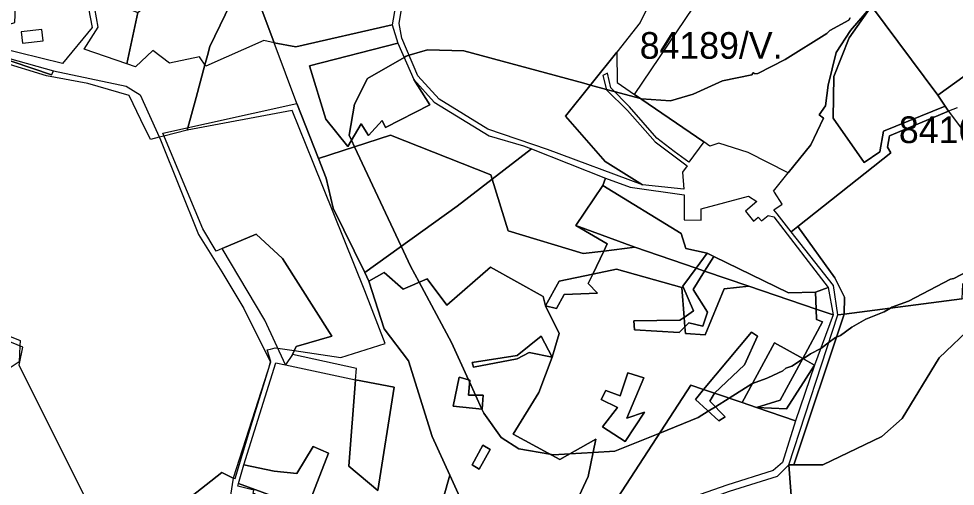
# Model space of a CAD drawing. Extents: x -477304 to -465429, y -1159113 to -1149210.
# Drawn here: x -472912 to -472386, y -1156987 to -1156724 of the extents above; entities that cross this region are included whole.
import ezdxf

# ---------------------------------------------------------------- set-up
doc = ezdxf.new("R2010")
doc.units = 0
for name, color, linetype in [('BPEJ_s', 7, 'Continuous'), ('orna_s', 7, 'Continuous'), ('PUPFL_s', 7, 'Continuous'), ('trav_porost_s', 7, 'Continuous'), ('zahrada_s', 7, 'Continuous')]:
    doc.layers.add(name, color=color, linetype=linetype)

msp = doc.modelspace()

# ---------------------------------------------------------------- linework, layer by layer
at = {"layer": 'BPEJ_s'}
for points in [[(-472784.87, -1156698.32), (-472804.84, -1156739.84), (-472806.23, -1156744.99), (-472807.65, -1156750.24), (-472812.58, -1156768.56), (-472817.17, -1156785.59), (-472817.57, -1156787.06)], [(-472806.23, -1156744.99), (-472804.84, -1156739.84), (-472784.87, -1156698.32)], [(-472611.59, -1156969.59), (-472613.63, -1156969.24), (-472631.18, -1156966.21), (-472640.98, -1156959.79), (-472650.78, -1156946.27), (-472651.36, -1156945.01), (-472651.82, -1156944.01), (-472655.44, -1156936.09), (-472658.72, -1156928.92), (-472659.4, -1156927.43), (-472669.02, -1156906.41), (-472687.14, -1156872.57), (-472692, -1156863.5), (-472697.25, -1156852.26), (-472723.42, -1156796.34), (-472725.14, -1156792.66), (-472726.46, -1156789.84), (-472723.59, -1156772.44), (-472716.16, -1156757.92), (-472695.56, -1156746.01), (-472694.53, -1156745.42), (-472692.74, -1156744.87), (-472682.37, -1156741.7), (-472662.1, -1156742.37), (-472594.52, -1156760.62), (-472590.83, -1156761.62), (-472581.83, -1156764.06), (-472577.42, -1156765.25), (-472562.69, -1156769.24), (-472562.09, -1156769.4), (-472545.87, -1156770.42), (-472533.03, -1156766.7), (-472516.48, -1156759.27), (-472500, -1156755.83), (-472499.2, -1156754.5), (-472498.35, -1156755.35), (-472496.64, -1156755.14), (-472481.33, -1156747.27), (-472457.94, -1156732.59), (-472456.24, -1156730.89), (-472445.6, -1156725.15), (-472444.75, -1156723.87)], [(-472444.75, -1156723.87), (-472445.6, -1156725.15), (-472456.24, -1156730.89), (-472457.94, -1156732.59), (-472481.33, -1156747.27), (-472496.64, -1156755.14), (-472498.35, -1156755.35), (-472499.2, -1156754.5), (-472500, -1156755.83), (-472516.48, -1156759.27), (-472533.03, -1156766.7), (-472545.87, -1156770.42), (-472562.09, -1156769.4), (-472562.69, -1156769.24), (-472577.42, -1156765.25), (-472581.83, -1156764.06), (-472590.83, -1156761.62), (-472594.52, -1156760.62), (-472662.1, -1156742.37), (-472682.37, -1156741.7), (-472692.74, -1156744.87), (-472694.53, -1156745.42), (-472695.56, -1156746.01), (-472716.16, -1156757.92), (-472723.59, -1156772.44), (-472726.46, -1156789.84), (-472725.14, -1156792.66), (-472723.42, -1156796.34), (-472697.25, -1156852.26), (-472692, -1156863.5), (-472687.14, -1156872.57), (-472669.02, -1156906.41), (-472659.4, -1156927.43), (-472658.72, -1156928.92), (-472655.44, -1156936.09), (-472651.82, -1156944.01), (-472651.36, -1156945.01), (-472650.78, -1156946.27), (-472640.98, -1156959.79), (-472631.18, -1156966.21), (-472613.63, -1156969.24), (-472611.59, -1156969.59), (-472602.4, -1156969.05), (-472589.32, -1156968.28), (-472577.12, -1156967.56), (-472551.8, -1156957.36), (-472530.16, -1156948.64), (-472524.57, -1156945.12), (-472520.56, -1156942.6), (-472512.87, -1156937.77), (-472500, -1156929.67), (-472499.7, -1156929.55), (-472492.06, -1156926.69), (-472491.11, -1156926.34), (-472482.61, -1156922.3), (-472480.91, -1156920.81), (-472477.5, -1156919.75), (-472471.67, -1156915.82), (-472471.28, -1156915.56), (-472467.08, -1156912.73), (-472461.32, -1156909.73), (-472456.68, -1156906.29), (-472453.05, -1156903.58), (-472452.45, -1156903.35), (-472450.28, -1156902.52), (-472443.9, -1156897.84), (-472436.03, -1156893.38), (-472425.61, -1156889.12), (-472422.19, -1156887.07)], [(-472838.58, -1157011.51), (-472798.05, -1156979.63), (-472791.68, -1156982.66), (-472790.64, -1156983), (-472782.26, -1156955.5), (-472771.7, -1156920.84), (-472771.06, -1156918.7), (-472770.68, -1156917.46), (-472770.55, -1156917.05), (-472772.58, -1156910.63), (-472770.64, -1156910.13), (-472768.02, -1156909.45), (-472766.61, -1156909.65), (-472757.43, -1156911), (-472731.19, -1156914.85), (-472706.19, -1156907.08), (-472717.67, -1156877.35), (-472746.75, -1156805.25), (-472758.56, -1156775.99), (-472817.57, -1156787.06), (-472817.17, -1156785.59), (-472812.58, -1156768.56), (-472807.65, -1156750.24), (-472806.23, -1156744.99)], [(-472817.57, -1156787.06), (-472830.68, -1156790.32), (-472831.69, -1156790.57), (-472833.29, -1156790.96), (-472838.29, -1156792.21), (-472843.6, -1156781.15), (-472850.12, -1156767.55), (-472873.43, -1156760.79), (-472896.74, -1156756.4), (-472922.42, -1156748.63)], [(-472843.6, -1156781.15), (-472850.12, -1156767.55), (-472873.43, -1156760.79), (-472896.74, -1156756.4), (-472922.42, -1156748.63)], [(-472838.58, -1157011.51), (-472798.05, -1156979.63), (-472791.68, -1156982.66), (-472790.64, -1156983), (-472782.26, -1156955.5), (-472771.7, -1156920.84), (-472771.06, -1156918.7), (-472770.68, -1156917.46), (-472770.55, -1156917.05), (-472772.58, -1156910.63), (-472770.64, -1156910.13), (-472768.02, -1156909.45), (-472766.61, -1156909.65), (-472757.43, -1156911), (-472731.19, -1156914.85), (-472706.19, -1156907.08), (-472717.67, -1156877.35), (-472746.75, -1156805.25), (-472758.56, -1156775.99), (-472817.57, -1156787.06), (-472830.68, -1156790.32), (-472831.69, -1156790.57), (-472833.29, -1156790.96), (-472838.29, -1156792.21), (-472843.6, -1156781.15)], [(-472373.93, -1156863.81), (-472386.48, -1156870.41), (-472388.39, -1156870.83), (-472412, -1156883.17), (-472421.36, -1156886.57), (-472422.19, -1156887.07), (-472425.61, -1156889.12), (-472436.03, -1156893.38), (-472443.9, -1156897.84), (-472450.28, -1156902.52), (-472452.45, -1156903.35), (-472453.05, -1156903.58), (-472456.68, -1156906.29), (-472461.32, -1156909.73), (-472467.08, -1156912.73), (-472471.28, -1156915.56), (-472471.67, -1156915.82), (-472477.5, -1156919.75), (-472480.91, -1156920.81), (-472482.61, -1156922.3), (-472491.11, -1156926.34), (-472492.06, -1156926.69), (-472499.7, -1156929.55), (-472500, -1156929.67), (-472512.87, -1156937.77), (-472520.56, -1156942.6), (-472524.57, -1156945.12), (-472530.16, -1156948.64), (-472551.8, -1156957.36), (-472577.12, -1156967.56), (-472589.32, -1156968.28), (-472602.4, -1156969.05), (-472611.59, -1156969.59)], [(-472422.19, -1156887.07), (-472421.36, -1156886.57), (-472412, -1156883.17), (-472388.39, -1156870.83), (-472386.48, -1156870.41), (-472373.93, -1156863.81)], [(-472955, -1156887.92), (-472911.44, -1156905.22), (-472911.61, -1156908.32), (-472912.11, -1156917.39), (-472934.08, -1156931.92)], [(-472955, -1156887.92), (-472911.44, -1156905.22), (-472911.61, -1156908.32), (-472912.11, -1156917.39), (-472934.08, -1156931.92)]]:
    msp.add_lwpolyline(points, dxfattribs=at)
at = {"layer": 'orna_s'}
for points in [[(-472676.83, -1157027.33), (-472683, -1157027.41), (-472669.87, -1156981.12), (-472661.4, -1156999.7), (-472668.39, -1157027.23)], [(-472784.59, -1156995.13), (-472785.56, -1156999.27), (-472779.43, -1157000.71), (-472777.57, -1156992.83), (-472779.54, -1156992.37), (-472779.35, -1156991.58), (-472780.52, -1156991.31), (-472780.09, -1156989.46), (-472789.14, -1156987.32), (-472788.7, -1156985.79), (-472769.76, -1156992.64), (-472774.55, -1157004.99), (-472756.02, -1157009.32), (-472760.45, -1157028.62), (-472778.2, -1157028.9), (-472793.36, -1157024.15), (-472789.83, -1157020), (-472783.26, -1157020.66), (-472782.62, -1157014.29), (-472789.19, -1157013.63), (-472791.63, -1156997.94), (-472790.27, -1156992.12), (-472784.9, -1156993.31), (-472785.29, -1156994.97)]]:
    msp.add_lwpolyline(points, close=True, dxfattribs=at)
at = {"layer": 'PUPFL_s'}
for points in [[(-472937.78, -1156740.97), (-472893.83, -1156755.76), (-472892.8, -1156753.63), (-472851.96, -1156762.15), (-472844.11, -1156767.01), (-472832.61, -1156792.47), (-472811.13, -1156845.74), (-472798.15, -1156866.73), (-472785.71, -1156887.38), (-472770.64, -1156917.54), (-472791.68, -1156982.66), (-472798.05, -1156979.63), (-472838.58, -1157011.51)], [(-472753.14, -1157007.28), (-472738.09, -1156968.74), (-472746.73, -1156964.87), (-472755.96, -1156980.08), (-472768.75, -1156978.87), (-472785.66, -1156975.24), (-472767.7, -1156917.8), (-472762.36, -1156918.94), (-472722.89, -1156927.37), (-472726.76, -1156976.09), (-472710.31, -1156989.77), (-472701.18, -1156931.48), (-472722.89, -1156927.37), (-472722.38, -1156920.99), (-472758.42, -1156913.11), (-472756.36, -1156908.72), (-472736.28, -1156902.89), (-472763.9, -1156859.14), (-472778.84, -1156845.51), (-472797.85, -1156853.63), (-472801.19, -1156855.1), (-472808.74, -1156842.54), (-472831.35, -1156788.73), (-472755.86, -1156772), (-472743.69, -1156802.97), (-472739.38, -1156813.93), (-472735.43, -1156830.84), (-472717.75, -1156866.96), (-472715.43, -1156871.86), (-472706.85, -1156898.81), (-472693.11, -1156916.83), (-472679.8, -1156959.37), (-472669.87, -1156981.12), (-472683, -1157027.41)], [(-472661.4, -1156999.7), (-472669.87, -1156981.12), (-472679.8, -1156959.37), (-472693.11, -1156916.83), (-472706.85, -1156898.81), (-472715.43, -1156871.86), (-472706.78, -1156867.02), (-472696.04, -1156876.51), (-472682.72, -1156870.62), (-472671.49, -1156885.37), (-472647.02, -1156864.09), (-472617.48, -1156880.47), (-472616.12, -1156885.89), (-472608.39, -1156901.31), (-472612.42, -1156914.59), (-472618.53, -1156902.87), (-472632.02, -1156913.73), (-472657.25, -1156917.68), (-472656.6, -1156920.34), (-472632.01, -1156915.58), (-472625.27, -1156912.02), (-472612.42, -1156914.59), (-472619.78, -1156934.51), (-472634.24, -1156957.92), (-472608.12, -1156972.26), (-472587.78, -1156960.84), (-472592.11, -1156981.8), (-472613.67, -1157028.18)], [(-472870.08, -1157003.31), (-472912.09, -1156919.14), (-472910.06, -1156908.96), (-472985.26, -1156878.14)]]:
    msp.add_lwpolyline(points, dxfattribs=at)
for points in [[(-472937.78, -1156740.97), (-472892.8, -1156753.63), (-472893.83, -1156755.76)], [(-472717.75, -1156866.96), (-472735.43, -1156830.84), (-472739.38, -1156813.93), (-472743.69, -1156802.97), (-472703.3, -1156789.75), (-472646.75, -1156812.09), (-472646.02, -1156814.49), (-472665.8, -1156829.71)], [(-472706.78, -1156867.02), (-472715.43, -1156871.86), (-472717.75, -1156866.96), (-472665.8, -1156829.71), (-472646.02, -1156814.49), (-472637.12, -1156843.61), (-472594.91, -1156856.41), (-472583.36, -1156855), (-472589.5, -1156867.9), (-472608.5, -1156871.93), (-472616.12, -1156885.89), (-472617.48, -1156880.47), (-472647.02, -1156864.09), (-472671.49, -1156885.37), (-472682.72, -1156870.62), (-472696.04, -1156876.51)], [(-472758.42, -1156913.11), (-472762.36, -1156918.94), (-472773.83, -1156893.91), (-472797.85, -1156853.63), (-472778.84, -1156845.51), (-472763.9, -1156859.14), (-472736.28, -1156902.89), (-472756.36, -1156908.72)], [(-472476.37, -1156975.29), (-472460.19, -1156975.26), (-472426.99, -1156959.38), (-472415.58, -1156949.24), (-472394.67, -1156915.11), (-472375.46, -1156896.76), (-472369.2, -1156880.22), (-472357.97, -1156850.39), (-472351.8, -1156850.64), (-472270.77, -1156853.98), (-472230.8, -1156865.95), (-472215.62, -1156866.51), (-472221.16, -1156906.32), (-472251.67, -1156919.39), (-472287.03, -1156938.71), (-472307.14, -1156958.77), (-472336.68, -1156966.17), (-472382.8, -1156997.43), (-472414.59, -1157035.96), (-472473.75, -1157053.08), (-472475.82, -1157019.69), (-472479.18, -1156975.3)], [(-472583.36, -1156855), (-472565.83, -1156852.87), (-472531.4, -1156864.64), (-472538.92, -1156874.83), (-472532.92, -1156888.62), (-472538.15, -1156892.29), (-472539.42, -1156875.41), (-472576.23, -1156865.09), (-472589.5, -1156867.9)], [(-472537.75, -1156897.66), (-472538.15, -1156892.29), (-472532.92, -1156888.62), (-472538.92, -1156874.83), (-472531.4, -1156864.64), (-472526.61, -1156866.28), (-472533.1, -1156876.57), (-472524.98, -1156889.34), (-472527.61, -1156897.18), (-472535.45, -1156895.39)], [(-472537.46, -1156901.45), (-472537.75, -1156897.66), (-472535.45, -1156895.39), (-472527.61, -1156897.18), (-472524.98, -1156889.34), (-472533.1, -1156876.57), (-472526.61, -1156866.28), (-472501.7, -1156874.79), (-472515.56, -1156876.3), (-472526.3, -1156902.18)], [(-472375.46, -1156896.76), (-472394.67, -1156915.11), (-472415.58, -1156949.24), (-472426.99, -1156959.38), (-472460.19, -1156975.26), (-472476.37, -1156975.29), (-472448.15, -1156890.43), (-472382.04, -1156881.88), (-472370.59, -1156880.4), (-472369.2, -1156880.22)], [(-472479.18, -1156975.3), (-472451.66, -1156890.88), (-472448.15, -1156890.43), (-472476.37, -1156975.29)], [(-472632.01, -1156915.58), (-472656.6, -1156920.34), (-472657.25, -1156917.68), (-472632.02, -1156913.73), (-472618.53, -1156902.87), (-472612.42, -1156914.59), (-472625.27, -1156912.02)], [(-472722.89, -1156927.37), (-472701.18, -1156931.48), (-472710.31, -1156989.77), (-472726.76, -1156976.09)], [(-472651.75, -1156944.02), (-472668.09, -1156942.31), (-472664.65, -1156925.88), (-472658.59, -1156927.67), (-472659.47, -1156936.07), (-472651.1, -1156936.12)], [(-472668.09, -1156942.31), (-472651.75, -1156944.02), (-472651.1, -1156936.12), (-472659.47, -1156936.07), (-472658.59, -1156927.67), (-472664.65, -1156925.88)], [(-472647.3, -1156966.64), (-472653.37, -1156977.71), (-472657.41, -1156975.33), (-472651.27, -1156964.14)], [(-472653.37, -1156977.71), (-472647.3, -1156966.64), (-472651.27, -1156964.14), (-472657.41, -1156975.33)], [(-472707.28, -1157125.61), (-472723.28, -1157131.37), (-472760.71, -1157130.4), (-472753.24, -1157123.49), (-472750.8, -1157125.46), (-472716.75, -1157116.55), (-472705.79, -1157108.09), (-472683.02, -1157097.79), (-472646.35, -1157067.59), (-472593.93, -1157027.42), (-472543.78, -1157001.28), (-472512.56, -1156990.09), (-472485.63, -1156981.69), (-472479.18, -1156975.3), (-472475.82, -1157019.69), (-472473.75, -1157053.08), (-472499.35, -1157059.5), (-472542.32, -1157097.74), (-472575.02, -1157101.39), (-472662.17, -1157111.11), (-472693.12, -1157120.63)]]:
    msp.add_lwpolyline(points, close=True, dxfattribs=at)
at = {"layer": 'trav_porost_s'}
for points in [[(-472366.12, -1156746.03), (-472395.47, -1156767.24), (-472432.86, -1156717.23), (-472420.96, -1156712.01), (-472427.52, -1156703.76), (-472426.47, -1156689.61), (-472427.29, -1156674.6), (-472424.28, -1156665.71), (-472416.34, -1156648.59), (-472402.85, -1156601.83), (-472394.29, -1156598.74), (-472391.67, -1156597.79), (-472373.99, -1156587.03)], [(-472554.55, -1156709.55), (-472562.87, -1156726.46), (-472576.01, -1156743.14), (-472604.86, -1156779.11), (-472582.6, -1156804.65), (-472561.62, -1156817.71), (-472615, -1156797.87), (-472648.53, -1156786.33), (-472675.92, -1156769.57), (-472687.82, -1156756.48), (-472696.8, -1156735.28), (-472698.38, -1156726.95), (-472686.14, -1156653.06)], [(-472384.69, -1156774.37), (-472389.42, -1156776.33), (-472391.29, -1156773.52), (-472395.47, -1156767.24), (-472366.12, -1156746.03)], [(-472613.67, -1157028.18), (-472592.11, -1156981.8), (-472587.78, -1156960.84), (-472608.12, -1156972.26), (-472634.24, -1156957.92), (-472619.78, -1156934.51), (-472612.42, -1156914.59), (-472608.39, -1156901.31), (-472616.12, -1156885.89), (-472609.87, -1156887.35), (-472605.6, -1156879.37), (-472586.85, -1156878.75), (-472592.04, -1156873.23), (-472589.5, -1156867.9), (-472576.23, -1156865.09), (-472539.42, -1156875.41), (-472538.15, -1156892.29), (-472540.49, -1156893.94), (-472566.35, -1156894.33), (-472566.07, -1156899.31), (-472540.99, -1156900.88), (-472537.75, -1156897.66), (-472537.46, -1156901.45), (-472526.3, -1156902.18), (-472515.56, -1156876.3), (-472501.7, -1156874.79), (-472463.95, -1156887.61), (-472463.76, -1156893.52), (-472460.37, -1156894.86), (-472471.47, -1156915.45), (-472487.29, -1156906.69), (-472505.51, -1156940.26), (-472520.99, -1156935.02), (-472504.28, -1156918.96), (-472496.82, -1156902.94), (-472500.35, -1156900.61), (-472527.17, -1156932.93), (-472534.32, -1156930.51), (-472594.99, -1157023.68)]]:
    msp.add_lwpolyline(points, dxfattribs=at)
for points in [[(-472689.23, -1156652.78), (-472702.29, -1156727.7), (-472756.56, -1156740.03), (-472768.63, -1156737.77), (-472782.43, -1156701.13), (-472799.15, -1156681.92), (-472726.68, -1156628.91), (-472704.18, -1156635.8), (-472689.39, -1156649.79)], [(-472845.41, -1156720.87), (-472851.56, -1156749.67), (-472875.57, -1156741.37), (-472867.66, -1156728.95), (-472870.37, -1156713.03), (-472874.06, -1156713.38), (-472871.03, -1156729.26), (-472887.62, -1156749.47), (-472936.69, -1156737.51), (-472943.93, -1156733.17), (-472937.06, -1156732.32), (-472930.84, -1156731.55), (-472914.47, -1156726.41), (-472913.72, -1156709.21), (-472912.66, -1156684.85), (-472904.28, -1156683.04), (-472891.43, -1156706.53), (-472888.54, -1156711.81), (-472874.83, -1156710.56), (-472869.82, -1156710.1), (-472848.79, -1156719.38)], [(-472845.41, -1156720.87), (-472799.15, -1156681.92), (-472782.43, -1156701.13), (-472768.63, -1156737.77), (-472774.46, -1156736.54), (-472807.16, -1156750.98), (-472810.62, -1156745.76), (-472827.55, -1156749.32), (-472836.92, -1156742.16), (-472846.65, -1156751.28), (-472851.56, -1156749.67)], [(-472479.61, -1156811), (-472502.12, -1156799.6), (-472518.57, -1156794.35), (-472523.6, -1156796.04), (-472527.1, -1156793.63), (-472566.14, -1156766.88), (-472532.82, -1156717.86), (-472515.63, -1156695.03), (-472483.21, -1156694.68), (-472436.15, -1156714.29), (-472432.86, -1156717.23), (-472444.69, -1156730.83), (-472452.68, -1156743.3), (-472457.18, -1156761.73), (-472458.62, -1156773.31), (-472462.3, -1156778.28), (-472459.86, -1156780.26), (-472466.92, -1156795.2)], [(-472428.06, -1156799.22), (-472426.01, -1156787.57), (-472391.29, -1156773.52), (-472389.42, -1156776.33), (-472422.75, -1156790.15), (-472423.88, -1156796.63), (-472421.99, -1156799.75), (-472474.13, -1156841.1), (-472477.97, -1156844.13), (-472485.9, -1156834.06), (-472487.71, -1156831.76), (-472482.93, -1156828.68), (-472487.34, -1156821.85), (-472487.86, -1156821.27), (-472479.61, -1156811), (-472466.92, -1156795.2), (-472459.86, -1156780.26), (-472462.3, -1156778.28), (-472458.62, -1156773.31), (-472457.18, -1156761.73), (-472452.68, -1156743.3), (-472444.69, -1156730.83), (-472432.86, -1156717.23), (-472445.34, -1156735.08), (-472453.96, -1156756.86), (-472454.41, -1156780.18), (-472436.92, -1156805.09)], [(-472453.96, -1156756.86), (-472445.34, -1156735.08), (-472432.86, -1156717.23), (-472395.47, -1156767.24), (-472391.29, -1156773.52), (-472426.01, -1156787.57), (-472428.06, -1156799.22), (-472436.92, -1156805.09), (-472454.41, -1156780.18)], [(-472910.88, -1156731.62), (-472910.16, -1156738.03), (-472898.62, -1156736.73), (-472899.34, -1156730.32)], [(-472647.71, -1156790.18), (-472628.39, -1156795.71), (-472624, -1156797.56), (-472646.02, -1156814.49), (-472646.75, -1156812.09), (-472703.3, -1156789.75), (-472743.69, -1156802.97), (-472755.86, -1156772), (-472768.63, -1156737.77), (-472756.56, -1156740.03), (-472702.29, -1156727.7), (-472699.04, -1156738.07), (-472748.89, -1156750.88), (-472739.58, -1156780.71), (-472727.2, -1156796.24), (-472719.8, -1156783.38), (-472715.66, -1156789.92), (-472708.02, -1156781.45), (-472706, -1156785.51), (-472681.08, -1156772.77), (-472690.06, -1156758.54), (-472678.61, -1156771.32)], [(-472690.06, -1156758.54), (-472681.08, -1156772.77), (-472706, -1156785.51), (-472708.02, -1156781.45), (-472715.66, -1156789.92), (-472719.8, -1156783.38), (-472727.2, -1156796.24), (-472739.58, -1156780.71), (-472748.89, -1156750.88), (-472699.04, -1156738.07)], [(-472422.75, -1156790.15), (-472389.42, -1156776.33), (-472371.34, -1156800.62), (-472360.81, -1156829.71), (-472357.97, -1156850.39), (-472369.2, -1156880.22), (-472370.59, -1156880.4), (-472371.83, -1156862.42), (-472381.69, -1156873.58), (-472382.04, -1156881.88), (-472448.15, -1156890.43), (-472448, -1156880.91), (-472453.42, -1156870.14), (-472474.13, -1156841.1), (-472421.99, -1156799.75), (-472423.88, -1156796.63)], [(-472581.39, -1156850.87), (-472583.36, -1156855), (-472594.91, -1156856.41), (-472637.12, -1156843.61), (-472646.02, -1156814.49), (-472624, -1156797.56), (-472582.32, -1156813.98), (-472583.92, -1156818.05), (-472599.06, -1156840.67)], [(-472525.18, -1156856.21), (-472537.12, -1156853.49), (-472539.76, -1156845.03), (-472583.92, -1156818.05), (-472582.32, -1156813.98), (-472568.42, -1156819.04), (-472538.12, -1156823.31), (-472538.14, -1156831.25), (-472538.16, -1156837.5), (-472528.56, -1156837.53), (-472528.54, -1156831.28), (-472501.86, -1156824.07), (-472497.18, -1156827.18), (-472503.66, -1156832.52), (-472499.07, -1156838.1), (-472496.44, -1156835.93), (-472494.67, -1156838.07), (-472490.82, -1156834.9), (-472487.76, -1156835.82), (-472457.23, -1156875.51), (-472464.26, -1156878.18), (-472479.51, -1156878.4), (-472521.41, -1156858.04)], [(-472583.92, -1156818.05), (-472539.76, -1156845.03), (-472537.12, -1156853.49), (-472525.18, -1156856.21), (-472531.4, -1156864.64), (-472565.83, -1156852.87), (-472599.06, -1156840.67)], [(-472565.83, -1156852.87), (-472583.36, -1156855), (-472581.39, -1156850.87), (-472599.06, -1156840.67)], [(-472448.15, -1156890.43), (-472451.66, -1156890.88), (-472454.24, -1156874.36), (-472477.97, -1156844.13), (-472474.13, -1156841.1), (-472453.42, -1156870.14), (-472448, -1156880.91)], [(-472526.61, -1156866.28), (-472531.4, -1156864.64), (-472525.18, -1156856.21), (-472521.41, -1156858.04)], [(-472521.41, -1156858.04), (-472479.51, -1156878.4), (-472464.26, -1156878.18), (-472463.95, -1156887.61), (-472501.7, -1156874.79), (-472526.61, -1156866.28)], [(-472616.12, -1156885.89), (-472608.5, -1156871.93), (-472589.5, -1156867.9), (-472592.04, -1156873.23), (-472586.85, -1156878.75), (-472605.6, -1156879.37), (-472609.87, -1156887.35)], [(-472457.23, -1156875.51), (-472454.27, -1156890.91), (-472463.95, -1156887.61), (-472464.26, -1156878.18)], [(-472464.82, -1156919.14), (-472471.47, -1156915.45), (-472460.37, -1156894.86), (-472463.76, -1156893.52), (-472463.95, -1156887.61), (-472454.27, -1156890.91)], [(-472540.49, -1156893.94), (-472538.15, -1156892.29), (-472537.75, -1156897.66), (-472540.99, -1156900.88), (-472566.07, -1156899.31), (-472566.35, -1156894.33)], [(-472520.99, -1156935.02), (-472527.17, -1156932.93), (-472500.35, -1156900.61), (-472496.82, -1156902.94), (-472504.28, -1156918.96)], [(-472484.1, -1156938.87), (-472497.53, -1156942.98), (-472505.51, -1156940.26), (-472487.29, -1156906.69), (-472471.47, -1156915.45)], [(-472471.47, -1156915.45), (-472464.82, -1156919.14), (-472480.66, -1156943.83), (-472497.53, -1156942.98), (-472484.1, -1156938.87)], [(-472464.82, -1156919.14), (-472475.52, -1156950.49), (-472497.53, -1156942.98), (-472480.66, -1156943.83)], [(-472575.67, -1156943.03), (-472583.98, -1156953.87), (-472571.36, -1156962.18), (-472560.42, -1156945.57), (-472570.44, -1156948.93), (-472560.83, -1156926.38), (-472569.76, -1156923.41), (-472574.1, -1156936.52), (-472582.22, -1156933.41), (-472584.72, -1156938.57)], [(-472574.1, -1156936.52), (-472569.76, -1156923.41), (-472560.83, -1156926.38), (-472570.44, -1156948.93), (-472560.42, -1156945.57), (-472571.36, -1156962.18), (-472583.98, -1156953.87), (-472575.67, -1156943.03), (-472584.72, -1156938.57), (-472582.22, -1156933.41)], [(-472488.17, -1156978.52), (-472514.05, -1156986.63), (-472548.47, -1156998.65), (-472594.99, -1157023.68), (-472534.32, -1156930.51), (-472527.17, -1156932.93), (-472531.76, -1156938.49), (-472518.65, -1156950.57), (-472515.08, -1156948.24), (-472523.63, -1156939.44), (-472520.99, -1156935.02), (-472505.51, -1156940.26), (-472497.53, -1156942.98), (-472475.52, -1156950.49), (-472482.8, -1156973.95)], [(-472527.17, -1156932.93), (-472520.99, -1156935.02), (-472523.63, -1156939.44), (-472515.08, -1156948.24), (-472518.65, -1156950.57), (-472531.76, -1156938.49)], [(-472785.66, -1156975.24), (-472768.75, -1156978.87), (-472755.96, -1156980.08), (-472746.73, -1156964.87), (-472738.09, -1156968.74), (-472753.14, -1157007.28), (-472750.55, -1157016.85), (-472736.13, -1157028.23), (-472744.58, -1157028.37), (-472760.45, -1157028.62), (-472756.02, -1157009.32), (-472774.55, -1157004.99), (-472769.76, -1156992.64), (-472788.7, -1156985.79)], [(-472794.07, -1157010.91), (-472800.22, -1157008.7), (-472801.05, -1157011.01), (-472802.14, -1157010.62), (-472805.09, -1157018.82), (-472805.4, -1157020.14), (-472838.58, -1157011.51), (-472798.05, -1156979.63), (-472791.68, -1156982.66), (-472794.11, -1156998.29), (-472793.75, -1157001.77)]]:
    msp.add_lwpolyline(points, close=True, dxfattribs=at)
at = {"layer": 'zahrada_s'}
msp.add_lwpolyline([(-472581.75, -1156764.37), (-472569.91, -1156775.96), (-472554.52, -1156793.52), (-472536.38, -1156807.08), (-472539, -1156810.66), (-472538.32, -1156820.17), (-472561.62, -1156817.71), (-472582.6, -1156804.65), (-472604.86, -1156779.11), (-472576.01, -1156743.14), (-472575.82, -1156760.24), (-472566.14, -1156766.88), (-472527.1, -1156793.63), (-472535.43, -1156805), (-472543.79, -1156799), (-472553.46, -1156791.45), (-472568.95, -1156773.78), (-472579.43, -1156763.23), (-472581.17, -1156754.82), (-472583.78, -1156756.26)], close=True, dxfattribs=at)

# ---------------------------------------------------------------- texts
at = {"layer": 'BPEJ_s'}
for s, p in [('84189/V.', (-472563.12, -1156746.82)), ('84168/V.', (-472417.38, -1156794.24))]:
    msp.add_text(s, height=15, dxfattribs=at).set_placement(p)

doc.saveas('drawing.dxf')
